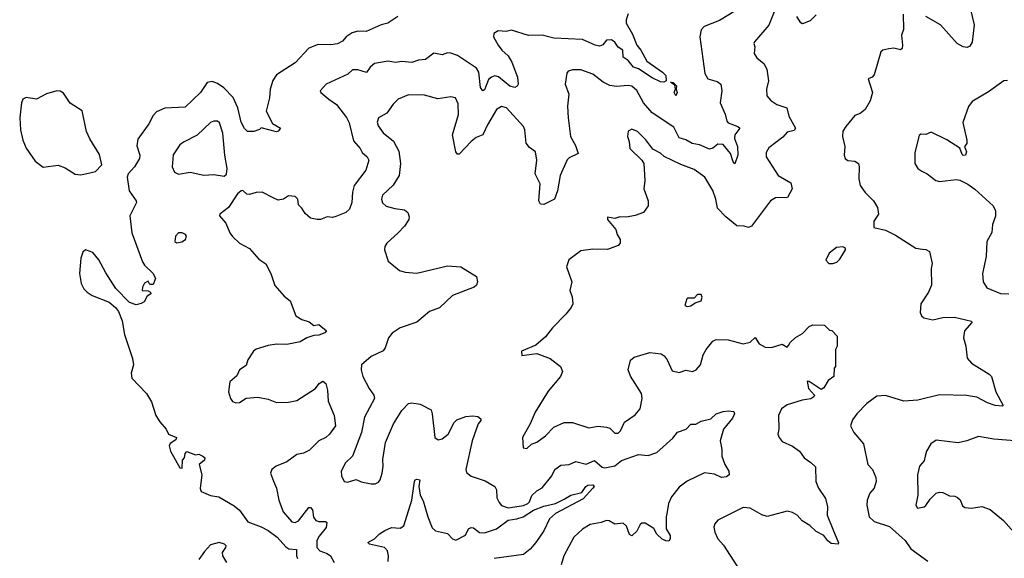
# Model space of a CAD drawing. Extents: x 2199565 to 2323334, y 894172 to 1018966.
# Tile 414 of 440: x 2302766 to 2308588, y 988981 to 992166. Entities that reach past the tile are written whole.
import ezdxf

# ---------------------------------------------------------------- set-up
doc = ezdxf.new("R2010")
doc.units = 0

msp = doc.modelspace()

# ---------------------------------------------------------------- linework, layer by layer
at = {"layer": '0CON10XD'}
for points in [[(2308385.6, 992234.4), (2308409.1, 992135), (2308397.3, 992032.7), (2308385, 992010), (2308368.8, 992001.2), (2308345, 992005.7), (2308308.6, 992025), (2308210.4, 992135), (2308125, 992183.8)], [(2306365, 992201.2), (2306351.9, 992165), (2306352.4, 992145), (2306389.5, 992079.5), (2306415.5, 992015), (2306439.5, 991985), (2306475, 991920), (2306566.2, 991856.2), (2306586.2, 991835), (2306588.9, 991805), (2306575, 991796.3), (2306555, 991797.9), (2306505, 991821.1), (2306425, 991874.3), (2306395, 991885.8), (2306365, 991924.5), (2306335, 991944), (2306333.3, 991985), (2306305, 992003.3), (2306285, 992032.9), (2306265, 992047.6), (2306235.7, 992045), (2306213.7, 992016.4), (2306195, 992009.7), (2306169.4, 992015), (2306095, 992049.6), (2305925, 992057), (2305855, 992074.7), (2305775, 992071.9), (2305675, 992103.5), (2305643.2, 992096.8), (2305595, 992100), (2305570, 992085), (2305568, 992065), (2305596, 992015), (2305617.1, 991985), (2305655, 991952.2), (2305675.9, 991915), (2305710, 991825), (2305713.8, 991785), (2305707.7, 991772.3), (2305694.3, 991765.7), (2305665, 991772.4), (2305597.1, 991827.1), (2305575, 991833.2), (2305555, 991826.9), (2305538.7, 991811.3), (2305515, 991752), (2305505, 991745.8), (2305490.8, 991765), (2305480.3, 991855), (2305468.2, 991878.2), (2305355, 991954.3), (2305315, 991968), (2305295, 991969.1), (2305265, 991958.9), (2305215, 991967.3), (2305165, 991930), (2305125, 991926.2), (2305085, 991911.8), (2305025, 991919.3), (2304987.9, 991912.1), (2304945, 991919.6), (2304863.7, 991906.3), (2304838, 991885), (2304817.2, 991852.8), (2304765, 991870), (2304735, 991870), (2304705.6, 991844.4), (2304578.8, 991785), (2304542.5, 991745), (2304546.2, 991735), (2304594.2, 991695), (2304640, 991665), (2304698.3, 991588.3), (2304713.8, 991555), (2304739.2, 991449.2), (2304780, 991405), (2304791.2, 991381.2), (2304820, 991355), (2304830, 991335), (2304812.5, 991275), (2304743.3, 991185), (2304733.3, 991145), (2304730, 991085), (2304716.2, 991045), (2304695, 991026.2), (2304635, 991002.5), (2304615, 990996.2), (2304585, 991000), (2304545, 990984.2), (2304525, 990984.2), (2304485, 990992.5), (2304455, 991019.2), (2304435, 991052), (2304415, 991071.2), (2304410, 991105), (2304395, 991120.6), (2304355, 991124.4), (2304325.3, 991104.7), (2304295, 991097.7), (2304269.5, 991109.5), (2304200, 991145), (2304165.4, 991144.6), (2304125, 991131.4), (2304110, 991135), (2304085, 991156), (2304075, 991153.8), (2304054.2, 991135.8), (2304001.2, 991055), (2303950, 991015), (2303947.5, 991005), (2303985, 990962.5), (2304008.8, 990905), (2304024.3, 990884.3), (2304065, 990844.3), (2304125, 990813.1), (2304180.2, 990750.2), (2304222.3, 990722.3), (2304250.8, 990665), (2304274, 990594), (2304330.2, 990530.2), (2304365, 990504), (2304400, 990415), (2304435, 990393.8), (2304478.3, 990378.3), (2304505, 990356.7), (2304535, 990362.5), (2304580, 990325), (2304570, 990315), (2304535, 990301.2), (2304505, 990298.8), (2304465, 990284.2), (2304425, 990260.6), (2304345, 990244.4), (2304285, 990247.5), (2304235, 990238.5), (2304165, 990218.1), (2304149.2, 990205), (2304115.8, 990154.2), (2304105, 990120), (2304065, 990095.7), (2304049.8, 990060.2), (2304009.2, 990025), (2304000, 989965), (2304012.5, 989925), (2304025, 989908.8), (2304045, 989900), (2304065, 989901.4), (2304105, 989928.5), (2304175, 989934.5), (2304235, 989920.9), (2304285, 989901.1), (2304355.7, 989904.3), (2304405, 989914.2), (2304515.8, 989984.2), (2304537.5, 990015), (2304558.3, 990028.3), (2304576.2, 990015), (2304586, 989975), (2304590.9, 989910.9), (2304626, 989825), (2304633.3, 989765), (2304598.8, 989715), (2304576.2, 989695), (2304535.4, 989674.6), (2304480, 989620), (2304445, 989602.1), (2304405, 989593.6), (2304345, 989552.1), (2304282, 989525), (2304256.7, 989505), (2304249.2, 989485), (2304267.5, 989437.5), (2304285.4, 989395.4), (2304298.9, 989325), (2304324.4, 989255), (2304375, 989195.7), (2304395, 989192.2), (2304415, 989202.9), (2304475, 989281.5), (2304485, 989280.4), (2304497.1, 989267.1), (2304504.4, 989224.4), (2304517.8, 989205), (2304535, 989198), (2304575, 989197.8), (2304581.9, 989191.9), (2304578.1, 989161.9), (2304537.9, 989112.1), (2304524, 989085), (2304523.6, 989045), (2304540.8, 989025), (2304585, 989010), (2304604.6, 988995), (2304625.3, 988955.3)], [(2305002.5, 992185), (2304942.5, 992145), (2304904.4, 992135.6), (2304815, 992096.2), (2304765, 992097.8), (2304731.5, 992088.5), (2304697.1, 992065), (2304675, 992038.6), (2304645, 992022.2), (2304605, 992016.2), (2304530.2, 992019.8)], [(2307005, 992222.1), (2306905, 992160.2), (2306812.5, 992125), (2306795.7, 992105), (2306788.1, 992065), (2306817, 991847), (2306835.8, 991815.8), (2306890.5, 991800.5), (2306912.5, 991785), (2306918.6, 991745), (2306908, 991675), (2306937.4, 991607.4), (2306947.1, 991565), (2306956.2, 991555), (2307012.9, 991535), (2307024.4, 991525), (2306993.9, 991485), (2306992.4, 991462.4), (2307010.5, 991415), (2307012.5, 991365), (2306995, 991313.3), (2306984, 991325), (2306969.2, 991375), (2306925, 991428.2), (2306895, 991428.8), (2306865, 991405.8), (2306845, 991400), (2306786, 991426), (2306743.2, 991433.2), (2306705, 991455.3), (2306666.3, 991466.3), (2306635, 991530), (2306505, 991615.5), (2306455.4, 991675), (2306415, 991747.5), (2306385, 991772.9), (2306365, 991777.5), (2306295, 991769.8), (2306256.2, 991776.2), (2306217.1, 991797.1), (2306154.6, 991844.6), (2306085, 991868.6), (2306035, 991870), (2306009.3, 991860.7), (2306000.7, 991849.3), (2305992.5, 991785), (2306012.5, 991725), (2306004.4, 991655), (2306008.8, 991585), (2306022.5, 991475), (2306051.7, 991421.7), (2306067.5, 991375), (2306015, 991349.5), (2306003.3, 991336.7), (2305962.9, 991245), (2305946.1, 991153.9), (2305928.8, 991105), (2305865, 991073.5), (2305845, 991075.8), (2305835.5, 991095), (2305843.5, 991195), (2305814.6, 991255), (2305824.6, 991335), (2305815.5, 991385), (2305780.3, 991410.3), (2305760.9, 991435), (2305752.2, 991515), (2305744.4, 991535), (2305645, 991644.3), (2305615, 991652.5), (2305585, 991634.5), (2305532.5, 991545), (2305505.5, 991485), (2305465, 991468.2), (2305435, 991446.2), (2305365, 991370.6), (2305355, 991370), (2305345.5, 991385), (2305324.6, 991484.6), (2305360.5, 991605), (2305358, 991668), (2305343.6, 991703.6), (2305315, 991708.8), (2305238.3, 991698.3), (2305160, 991720), (2305065, 991721.9), (2305003.8, 991695), (2304974.4, 991665.6), (2304937.7, 991612.3), (2304888.8, 991585), (2304880.9, 991559.1), (2304885, 991538.8), (2304915, 991497.5), (2304977.3, 991447.3), (2305008.1, 991388.1), (2305017.7, 991315), (2305009.1, 991245), (2304975, 991186.9), (2304912, 991128), (2304905.7, 991105), (2304912, 991082), (2304933.6, 991063.6), (2304985, 991048.9), (2305041.5, 991041.5), (2305062, 991025), (2305069.5, 990999.5), (2305067.5, 990985), (2305041.9, 990945), (2305003.8, 990906.2), (2304937.5, 990845), (2304926, 990825), (2304924, 990805), (2304945, 990737.5), (2305011.7, 990681.7), (2305045, 990672), (2305115, 990666.7), (2305295, 990710), (2305375, 990703.8), (2305466.4, 990646.4), (2305474, 990615), (2305466.7, 990595), (2305453.3, 990585), (2305325, 990535.7), (2305248, 990462), (2305189.1, 990440.9), (2305113.8, 990376.2), (2305015, 990344.4), (2304968.2, 990311.8), (2304946.2, 990283.8), (2304926.7, 990225), (2304915, 990207.5), (2304845, 990174), (2304787.5, 990125), (2304784.4, 990095), (2304794.4, 990055), (2304832.2, 989985), (2304859.6, 989945), (2304864.6, 989925), (2304805, 989816), (2304786.5, 989725), (2304733.3, 989585), (2304692.5, 989545), (2304668, 989495), (2304668.8, 989468.8), (2304683.9, 989433.9), (2304705, 989430), (2304755, 989446.9), (2304785, 989432), (2304845, 989422), (2304868.3, 989421.7), (2304888.8, 989431.2), (2304898.6, 989445), (2304909.6, 989485), (2304915.3, 989524.7), (2304912.8, 989565), (2304929.6, 989665), (2304977.3, 989775), (2305025.4, 989854.6), (2305065, 989895.6), (2305085, 989900), (2305135, 989892.5), (2305198.5, 989858.5), (2305205.7, 989835.7), (2305220.8, 989695), (2305241.5, 989681.5), (2305263.8, 989686.2), (2305299.4, 989715), (2305335, 989783.8), (2305350.7, 989799.3), (2305405, 989819.4), (2305445, 989822.5), (2305475, 989818.8), (2305492.5, 989805), (2305492.5, 989795), (2305476.2, 989775), (2305441.4, 989675), (2305404.1, 989505.9), (2305408, 989488), (2305435.8, 989465.8), (2305519.4, 989439.4), (2305576.2, 989406.2), (2305586.4, 989386.4), (2305587.7, 989337.7), (2305600.6, 989310.6), (2305615, 989292.9), (2305655, 989280), (2305745, 989293), (2305770, 989305), (2305780, 989315), (2305795, 989351.2), (2305825, 989380.4), (2305855, 989397.1), (2305911.9, 989468.1), (2305930, 989505), (2305965, 989532.2), (2306015, 989536.1), (2306055, 989552.2), (2306115, 989537.3), (2306165, 989558.9), (2306209.5, 989519.5), (2306226.3, 989516.3), (2306265, 989523.4), (2306285, 989527.5), (2306325, 989559.3), (2306425, 989594.2), (2306481.4, 989588.6), (2306532.7, 989607.3), (2306627.9, 989692.1), (2306655, 989726.2), (2306706.7, 989745), (2306735, 989773.8), (2306765, 989773.8), (2306795, 989790.8), (2306853.3, 989805), (2306885, 989834.5), (2306925, 989848.5), (2306955, 989852.9), (2306988.6, 989848.6), (2306992, 989835), (2306981.4, 989808.6), (2306927.5, 989745), (2306908, 989675), (2306918.8, 989625), (2306918.8, 989585), (2306936, 989535), (2306959.5, 989495), (2306962, 989475), (2306945, 989462.9), (2306915, 989459.4), (2306875, 989479.2), (2306815, 989486), (2306713.8, 989436.2), (2306665, 989401.1), (2306620.6, 989345), (2306602.7, 989305), (2306595.4, 989255)], [(2307227.2, 992212.8), (2307196.1, 992133.9), (2307111.2, 992035), (2307106.7, 992025), (2307113.3, 992005), (2307108.8, 991965), (2307125, 991940), (2307166.2, 991906.2), (2307184, 991874), (2307194.4, 991805), (2307182.7, 991755), (2307183.3, 991715), (2307208.1, 991688.1), (2307243.7, 991663.7), (2307302, 991645), (2307314.6, 991594.6), (2307354, 991525), (2307345, 991510.8), (2307305, 991500), (2307277.9, 991472.1), (2307195, 991408), (2307180.3, 991379.7), (2307180.6, 991355), (2307251.2, 991245), (2307325, 991202), (2307334.3, 991165), (2307306.7, 991115), (2307235, 991113.1), (2307206, 991095), (2307093.8, 990945), (2307075, 990937.5), (2307050, 990945), (2307006.2, 990946.2), (2306940.7, 991000.7), (2306892.1, 991052.1), (2306883.3, 991105), (2306864.5, 991155), (2306817.3, 991235), (2306755, 991280), (2306675, 991309.1)], [(2307476.2, 992195), (2307440.3, 992159.7), (2307395, 992141.2), (2307385, 992146.7), (2307361.4, 992185)], [(2307990.8, 992199.2), (2307993, 992107), (2307980, 992075), (2307987.1, 992015), (2307983.6, 991996.4), (2307975, 991987.5), (2307935, 991996.7), (2307905, 991993.3), (2307870, 991985), (2307857.5, 991975), (2307819.5, 991840.5), (2307807.5, 991825), (2307783.6, 991816.4), (2307808, 991735), (2307795, 991686.7), (2307765, 991633.8), (2307735, 991611.2), (2307705, 991600), (2307651.2, 991535), (2307632.7, 991507.3), (2307631.4, 991475), (2307644.4, 991415), (2307642, 991365), (2307646.7, 991345), (2307663.6, 991333.6), (2307705, 991330), (2307726.2, 991315), (2307730.8, 991295), (2307728.5, 991225), (2307736.7, 991185), (2307765, 991144.2), (2307815, 991093.8), (2307839.2, 991055), (2307844.2, 991015), (2307815.8, 990975), (2307816.7, 990936.7), (2307885, 990920.6), (2307945, 990892), (2308065, 990813.8), (2308105, 990808.6), (2308125, 990807.5), (2308145.5, 990795.5), (2308161.4, 990725), (2308155.8, 990695), (2308157.1, 990595), (2308140.8, 990555), (2308093.8, 990485), (2308091.2, 990435), (2308098.8, 990415), (2308112.7, 990402.7), (2308165, 990391.2), (2308225, 990404), (2308293.9, 990406.1), (2308393.3, 990383.3), (2308396.7, 990375), (2308352, 990325), (2308346.2, 990285), (2308360.8, 990235), (2308369.2, 990165), (2308394.4, 990134.4), (2308499.3, 990069.3), (2308512.2, 990055), (2308537.9, 989965), (2308581.2, 989885), (2308575, 989880), (2308533.4, 989883.4), (2308489.2, 989899.1), (2308425, 989933.3), (2308365, 989944.4), (2308205, 989948.2), (2308077.5, 989915), (2307995, 989910.5), (2307885, 989944.4), (2307835, 989940), (2307774.5, 989895.5), (2307715.8, 989835), (2307690.7, 989799.3), (2307679.2, 989765), (2307699.2, 989725), (2307755, 989656.7), (2307780.8, 989535), (2307808, 989505), (2307828.7, 989458.7), (2307830.6, 989435), (2307818.1, 989395), (2307792.2, 989365), (2307776.9, 989325), (2307774.4, 989294.4), (2307790, 989225), (2307817.8, 989197.8), (2307909, 989169), (2308002.9, 989085), (2308035, 989036), (2308135, 988963.8)], [(2304530.2, 992019.8), (2304475, 991996.9), (2304395, 991911.2), (2304285, 991838.8), (2304263.2, 991806.8), (2304247.5, 991755), (2304243.6, 991703.6), (2304224.3, 991625.7), (2304261.5, 991551.5), (2304308.1, 991525), (2304295, 991505.8), (2304285, 991503.1), (2304195, 991526.2), (2304183.6, 991516.4), (2304150, 991505), (2304112.5, 991505), (2304095, 991523.3), (2304075, 991560), (2304056.2, 991645), (2304028.8, 991705), (2303973.3, 991763.3), (2303935, 991788.8), (2303905, 991799.4), (2303873.8, 991795), (2303835, 991734.5), (2303745, 991648.9), (2303625, 991642.6), (2303575, 991620.5), (2303555, 991598.6), (2303529.3, 991550.7), (2303465, 991459.1), (2303459.5, 991419.5), (2303476.9, 991365), (2303475.5, 991345), (2303445.2, 991294.8), (2303407.5, 991255), (2303401.4, 991235), (2303413.6, 991153.6), (2303455.4, 991095.4), (2303457.1, 991085), (2303417.1, 991005), (2303428.5, 990905), (2303493, 990733), (2303505, 990713.3), (2303556.2, 990665), (2303570, 990635), (2303555, 990600), (2303535, 990600), (2303525, 990620), (2303505, 990607.5), (2303492.5, 990585), (2303490, 990565), (2303525, 990563.3), (2303540, 990555), (2303542.5, 990545), (2303520, 990530), (2303503, 990497), (2303485, 990486.7), (2303455, 990480), (2303415, 990494), (2303335, 990577.1), (2303275, 990668.9), (2303234.5, 990745), (2303198.9, 990788.9), (2303156, 990804), (2303138.7, 990791.3), (2303127.1, 990755), (2303119.1, 990665), (2303129.6, 990605), (2303145.4, 990575), (2303164.6, 990555), (2303195, 990535.3), (2303296, 990496), (2303333.4, 990463.4), (2303350, 990440), (2303372.9, 990385), (2303385.3, 990305), (2303432.9, 990162.9), (2303439.6, 990125), (2303425.2, 990075), (2303429.4, 990045), (2303516.2, 989956.2), (2303545.3, 989905), (2303571.2, 989825), (2303595, 989787.1), (2303632.5, 989745), (2303646.9, 989715), (2303694, 989695), (2303689.1, 989680.9), (2303655, 989659.2), (2303650.9, 989645), (2303658.1, 989615), (2303714, 989515), (2303726.2, 989513.8), (2303728.3, 989561.7), (2303740, 989575), (2303745, 989600), (2303755, 989612.5), (2303805, 989592.5), (2303825, 989595.8), (2303850, 989585), (2303860, 989575), (2303859.5, 989560.5), (2303826.7, 989535), (2303842.5, 989475), (2303834.1, 989394.1), (2303840, 989375), (2303895, 989351.9), (2303943.3, 989345), (2304035, 989291.2), (2304065, 989265.7), (2304115, 989195.6), (2304195, 989167.7), (2304235.6, 989145), (2304288.1, 989105), (2304339.1, 989049.1), (2304357.4, 989037.4), (2304402.5, 989032.5), (2304403.1, 988995), (2304409.5, 988979.5)], [(2306645, 991716), (2306635.8, 991735), (2306644.6, 991755), (2306639.3, 991779.3), (2306615, 991796), (2306630, 991795), (2306649.2, 991775), (2306647.5, 991755), (2306654.2, 991735), (2306645, 991716)], [(2308606.6, 991806.6), (2308585, 991804.3), (2308495, 991738.8), (2308398.3, 991681.7), (2308376.8, 991653.2), (2308342.4, 991557.6), (2308367.5, 991452.5), (2308366.4, 991433.6), (2308353.3, 991415), (2308364, 991385), (2308358.8, 991365), (2308345, 991362.9), (2308338.3, 991368.3), (2308326.1, 991406.1), (2308247.5, 991455), (2308155, 991500), (2308125, 991486.2), (2308095, 991488.8), (2308085, 991480), (2308059.5, 991380.5), (2308058.8, 991315), (2308076.1, 991286.1), (2308099.5, 991269.5), (2308132.5, 991255), (2308182.5, 991215), (2308205, 991208), (2308305, 991220), (2308325, 991216.7), (2308372.7, 991192.7), (2308413.4, 991163.4), (2308522.9, 991065), (2308535.6, 991035), (2308535.8, 991004.2), (2308518.9, 990955), (2308515, 990907.5), (2308484.1, 990854.1), (2308481.4, 990765), (2308459.2, 990665), (2308462.5, 990615), (2308485, 990580.6), (2308565, 990547.5), (2308614.6, 990544.6)], [(2303125, 991248.5), (2303155, 991253.6), (2303215, 991267.5), (2303251.8, 991308.2), (2303239, 991369), (2303180.3, 991460.3), (2303161.1, 991505), (2303135, 991627.5), (2303065, 991672.5), (2303025, 991732), (2303005, 991742.5), (2302985, 991744.2), (2302925, 991727.1), (2302865, 991696), (2302805, 991706), (2302785, 991696.7), (2302776.2, 991675), (2302766.2, 991585), (2302771.2, 991515), (2302785, 991453.3), (2302805, 991406.7), (2302858.7, 991328.7), (2302905, 991292.9), (2302994.3, 991305.7), (2303035, 991290.6), (2303095, 991253.1), (2303125, 991248.5)], [(2303975, 991241.2), (2303988.1, 991251.9), (2303993.3, 991286.7), (2303979.1, 991365), (2303967.2, 991495), (2303946.8, 991556.8), (2303935, 991565.8), (2303915, 991565.7), (2303895, 991557.1), (2303815, 991482.9), (2303735, 991442), (2303713.3, 991425), (2303674.2, 991365.8), (2303667.5, 991295), (2303682, 991265), (2303705, 991252.5), (2303775, 991263.3), (2303855, 991247.1), (2303915, 991250.8), (2303975, 991241.2)], [(2306675, 991309.1), (2306576.8, 991356.8), (2306555, 991376), (2306509.5, 991399.5), (2306468, 991455), (2306420, 991505), (2306385, 991518.8), (2306365, 991507.5), (2306360, 991475), (2306370, 991445), (2306373.8, 991405), (2306445.6, 991335.6), (2306457.5, 991315), (2306462.5, 991215), (2306456.2, 991165), (2306482.9, 991095), (2306482.5, 991065), (2306453.8, 991025), (2306405, 991007.1), (2306355, 990998), (2306315, 991000), (2306285, 990990), (2306241.7, 990998.3), (2306242.5, 990985), (2306291.2, 990925), (2306299.2, 990895), (2306316.7, 990865), (2306316.9, 990845), (2306305, 990830), (2306242.4, 990807.6), (2306155, 990808.9), (2306085, 990799.2), (2306014.2, 990745.8), (2306000, 990705), (2306030, 990615), (2306020, 990565), (2306033.6, 990526.4), (2306036.2, 990485), (2306026.1, 990463.9), (2305995.7, 990424.3), (2305915.8, 990344.2), (2305875, 990290), (2305818.7, 990241.3), (2305733.3, 990205), (2305735, 990180), (2305825, 990192.5), (2305902.7, 990162.7), (2305963.8, 990115), (2305975.7, 990085), (2305964, 990055), (2305890.6, 989969.4), (2305814.4, 989845), (2305784.2, 989775), (2305740, 989695), (2305743, 989633), (2305765, 989630), (2305792.5, 989655), (2305825, 989666.7), (2305875, 989704), (2305924.5, 989755.5), (2305985, 989782.9), (2306035, 989784.4), (2306131.7, 989751.7), (2306187, 989763), (2306236.7, 989756.7), (2306255, 989750.8), (2306285, 989721.2), (2306305, 989721.2), (2306319.2, 989735), (2306341.9, 989785), (2306405, 989828.6), (2306434.2, 989865), (2306447.5, 989925), (2306443.1, 989955), (2306377.2, 990057.2), (2306364.5, 990095), (2306377.8, 990152.2), (2306399.6, 990170.4), (2306493.1, 990196.9), (2306559.5, 990189.5), (2306577.6, 990177.6), (2306594.4, 990154.4), (2306625, 990088.8), (2306665, 990080), (2306705, 990092.5), (2306745, 990086), (2306765.6, 990094.4), (2306790.8, 990125), (2306807, 990183), (2306824.6, 990215.4), (2306863.8, 990265), (2306885, 990274.2), (2306955, 990272.9), (2307045, 990249.2), (2307085, 990259.2), (2307115, 990286.2), (2307138.9, 990248.9), (2307175, 990228.5), (2307211.9, 990228.1), (2307275, 990247.9), (2307305, 990230), (2307311.6, 990238.4), (2307322.3, 990257.7), (2307352.9, 990287.1), (2307395, 990310.8), (2307435, 990351.3), (2307455, 990360.4), (2307525, 990360), (2307555, 990330), (2307568.3, 990328.3), (2307600, 990295), (2307600, 990235), (2307590, 990215), (2307590, 990115), (2307582.5, 990105), (2307580, 990055), (2307547.1, 990032.9), (2307521.9, 989988.1), (2307505, 989978.5), (2307435, 990025.3), (2307421.9, 990028.1), (2307430, 989985), (2307466, 989945), (2307462.5, 989935), (2307445, 989923.8), (2307393.4, 989916.6), (2307305, 989887.8), (2307270.8, 989865), (2307252.9, 989825), (2307255.7, 989745), (2307250, 989715), (2307256, 989695), (2307275, 989672), (2307335, 989642.9), (2307376.2, 989615), (2307403.9, 989573.9), (2307445, 989548), (2307471.2, 989521.2), (2307473.1, 989435), (2307489.4, 989395), (2307530, 989335), (2307542, 989285), (2307541.2, 989235), (2307575, 989153.3), (2307608.3, 989071.7), (2307605.9, 989064.1), (2307565, 989068.1), (2307545, 989083.1), (2307521.1, 989115), (2307475, 989138.5), (2307437.8, 989175), (2307393.2, 989203.2), (2307364.3, 989235), (2307335, 989251.8), (2307305, 989258.9), (2307185, 989226.9), (2307155, 989236.9), (2307085, 989277.1), (2307045, 989280.6), (2306893.7, 989206.3), (2306876.2, 989185), (2306870, 989165), (2306875.8, 989135), (2306894.3, 989095), (2306927.4, 989057.4), (2307046, 988875)], [(2303695, 990846.7), (2303725, 990851.2), (2303746.7, 990865), (2303752.5, 990885), (2303745.8, 990895.8), (2303727.5, 990905), (2303705, 990906.2), (2303686.7, 990885), (2303683.8, 990855), (2303695, 990846.7)], [(2307575, 990723.3), (2307597.3, 990732.7), (2307615, 990750), (2307650, 990805), (2307650, 990815), (2307633, 990823), (2307595, 990818.8), (2307553.3, 990785), (2307533, 990743), (2307550, 990725), (2307575, 990723.3)], [(2306715, 990470), (2306735, 990473.3), (2306759.3, 990490.7), (2306795.9, 990504.1), (2306802.5, 990525), (2306795, 990540), (2306775, 990540), (2306755, 990520), (2306715, 990520), (2306710, 990515), (2306700, 990475), (2306715, 990470)], [(2308725, 989669.6), (2308525.5, 989685.5), (2308435, 989700), (2308365.6, 989674.4), (2308315, 989663.8), (2308185, 989680), (2308152.7, 989657.3), (2308128.8, 989615), (2308120, 989585), (2308113.5, 989556.5), (2308086, 989525), (2308074, 989475), (2308077.5, 989355), (2308064.2, 989295), (2308075, 989276.7), (2308115, 989284.3), (2308125, 989292), (2308149.7, 989330.3), (2308184.3, 989365.7), (2308205, 989372), (2308225, 989370), (2308265, 989350), (2308295, 989348.8), (2308310.5, 989340.5), (2308327.3, 989327.3), (2308341.8, 989291.8), (2308355, 989280.8), (2308395, 989277.1), (2308455, 989287.5), (2308505, 989270), (2308583.8, 989205), (2308645, 989136)], [(2304945, 988962.5), (2304947.9, 988995), (2304940.5, 989025), (2304923.6, 989043.6), (2304835, 989064.1), (2304825.7, 989075), (2304864.7, 989095.3), (2304893.7, 989126.3), (2304924.8, 989145.2), (2304965, 989161.9), (2305015, 989158.2), (2305037, 989173), (2305084.1, 989325), (2305100.5, 989435), (2305104.7, 989445.3), (2305115, 989449.5), (2305131.4, 989445), (2305125.5, 989405), (2305134.6, 989355), (2305151.4, 989321.4), (2305178.8, 989225), (2305205, 989161.4), (2305225, 989142.7), (2305295, 989128.2), (2305325, 989095.5), (2305345, 989088.9), (2305402.7, 989117.3), (2305420.6, 989155), (2305435, 989163.5), (2305449.9, 989159.9), (2305485, 989133.8), (2305515, 989131.8), (2305585, 989154), (2305654.1, 989205.9), (2305705, 989213.1), (2305743.4, 989226.6), (2305805, 989266.2), (2305865, 989289.1), (2305935.2, 989304.8), (2305985, 989330.9), (2306025, 989354.7), (2306089.6, 989370.4), (2306112.8, 989405), (2306125, 989413.4), (2306154.2, 989415), (2306162.2, 989405), (2306155.6, 989395), (2306097.7, 989332.3), (2305934.5, 989245), (2305899.4, 989215), (2305865, 989143.8), (2305818.9, 989075), (2305785.4, 989035), (2305745, 989003.1), (2305571.1, 988978.9)], [(2306595.4, 989255), (2306588.8, 989225), (2306588, 989155), (2306612, 989115), (2306613.3, 989095), (2306605, 989082.5), (2306586.4, 989083.6), (2306565, 989094), (2306533.1, 989123.1), (2306515, 989157.8), (2306465, 989187.5), (2306445, 989188.6), (2306435, 989180.8), (2306415, 989140.6), (2306385, 989113.1), (2306372.4, 989122.4), (2306355, 989170), (2306335, 989188.1), (2306285, 989181.9), (2306251.7, 989201.7), (2306235, 989204.8), (2306205, 989192.2), (2306140.1, 989179.9), (2306095, 989152.1), (2306043.2, 989105), (2305984.6, 988995), (2305967.7, 988942.3)], [(2303990.8, 988955), (2303966.8, 988995), (2303965.5, 989015), (2303985.5, 989045.5), (2303986.5, 989055), (2303977.5, 989065), (2303945, 989074.4), (2303895, 989059.5), (2303858.2, 989021.8), (2303825, 988974.3)]]:
    msp.add_lwpolyline(points, dxfattribs=at)

doc.saveas('drawing.dxf')
